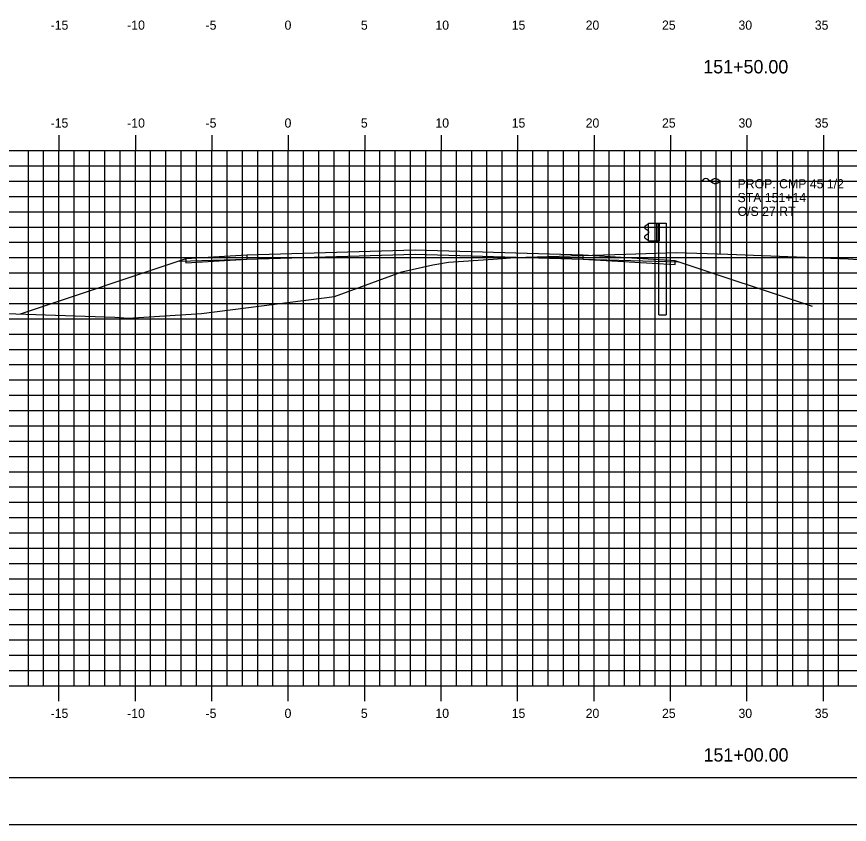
# Model space of a CAD drawing. Extents: x 850598 to 870284, y 366541 to 366651.
# Drawn here: x 851520.2 to 851574.6, y 366541.2 to 366594 of the extents above; entities that cross this region are included whole.
import ezdxf

# ---------------------------------------------------------------- set-up
doc = ezdxf.new("R2010")
doc.units = 0
for name, color, linetype in [('BORDER', 7, 'Continuous'), ('D_Guardrail_Beam_Rt', 7, 'Continuous'), ('D_Utilities_Pole_Joint', 7, 'Continuous'), ('H_V ANNOTATION', 7, 'Continuous'), ('MAJOR', 7, 'Continuous'), ('MINOR', 7, 'Continuous'), ('PLOT BOUNDARY', 7, 'Continuous'), ('S_Roadway_Centerline', 7, 'Continuous'), ('S_Utilities_Pole_Joint', 7, 'Continuous'), ('TEMPLATE', 7, 'Continuous')]:
    doc.layers.add(name, color=color, linetype=linetype)

msp = doc.modelspace()

# ---------------------------------------------------------------- linework, layer by layer
at = {"layer": 'BORDER'}
msp.add_line((851492.923, 366544.225), (851652.923, 366544.225), dxfattribs=at)
at = {"layer": 'D_Guardrail_Beam_Rt'}
for p, q in [((851561.404, 366580.376), (851561.26, 366580.277)), ((851561.26, 366580.133), (851561.456, 366579.997)), ((851561.494, 366580.396), (851561.421, 366580.383)), ((851561.494, 366580.471), (851562.181, 366580.471)), ((851561.494, 366579.304), (851561.494, 366580.471)), ((851562.015, 366580.471), (851562.015, 366579.304)), ((851562.119, 366580.471), (851562.119, 366579.304)), ((851562.181, 366580.471), (851562.652, 366580.471)), ((851562.181, 366580.471), (851562.181, 366579.304)), ((851562.652, 366580.471), (851562.652, 366574.471)), ((851561.456, 366579.777), (851561.26, 366579.641)), ((851561.26, 366579.498), (851561.404, 366579.398)), ((851561.49, 366579.933), (851561.49, 366579.842)), ((851561.421, 366579.391), (851561.494, 366579.378)), ((851562.181, 366579.304), (851561.494, 366579.304)), ((851562.161, 366574.471), (851562.161, 366579.304)), ((851562.161, 366574.471), (851562.652, 366574.471))]:
    msp.add_line(p, q, dxfattribs=at)
for centre, major_axis, start_param, end_param in [((851561.311, 366580.205), (-0.0877, 0), 5.323254, 7.243116), ((851561.428, 366580.343), (-0.0417, 0), 4.886922, 5.323254), ((851561.411, 366579.933), (0.0789, 0), 0, 0.959931), ((851561.311, 366579.57), (-0.0877, 0), 5.323254, 7.243116), ((851561.411, 366579.842), (0.0789, 0), 5.323254, 6.283185), ((851561.428, 366579.432), (-0.0417, 0), 0.959931, 1.396263)]:
    msp.add_ellipse(centre, major_axis=major_axis, ratio=0.995501, start_param=start_param, end_param=end_param, dxfattribs=at)
at = {"layer": 'D_Utilities_Pole_Joint'}
for p, q in [((851564.923, 366583.226), (851565.079, 366583.336)), ((851565.392, 366583.336), (851565.548, 366583.226)), ((851565.704, 366583.336), (851565.548, 366583.226)), ((851566.173, 366583.226), (851566.017, 366583.336)), ((851564.923, 366578.468), (851564.923, 366583.226)), ((851565.548, 366583.226), (851565.704, 366583.115)), ((851566.017, 366583.115), (851566.173, 366583.226)), ((851566.173, 366578.468), (851566.173, 366583.226))]:
    msp.add_line(p, q, dxfattribs=at)
for centre, start, end in [((851565.235, 366583.116), 90, 125.2644), ((851565.235, 366583.116), 54.7356, 90), ((851565.86, 366583.116), 90, 125.2644), ((851565.86, 366583.116), 54.7356, 90), ((851565.86, 366583.336), 234.7356, 270), ((851565.86, 366583.336), 270, 305.2644)]:
    msp.add_arc(centre, 0.271, start, end, dxfattribs=at)
at = {"layer": 'MAJOR'}
for p, q in [((851522.923, 366586.227), (851522.923, 366585.225)), ((851522.923, 366586.227), (851522.923, 366585.225)), ((851527.923, 366586.227), (851527.923, 366585.225)), ((851527.923, 366586.227), (851527.923, 366585.225)), ((851532.923, 366586.227), (851532.923, 366585.225)), ((851532.923, 366586.227), (851532.923, 366585.225)), ((851537.923, 366586.227), (851537.923, 366585.225)), ((851537.923, 366586.227), (851537.923, 366585.225)), ((851542.923, 366586.227), (851542.923, 366585.225)), ((851542.923, 366586.227), (851542.923, 366585.225)), ((851547.923, 366586.227), (851547.923, 366585.225)), ((851547.923, 366586.227), (851547.923, 366585.225)), ((851552.923, 366586.227), (851552.923, 366585.225)), ((851552.923, 366586.227), (851552.923, 366585.225)), ((851557.923, 366586.227), (851557.923, 366585.225)), ((851557.923, 366586.227), (851557.923, 366585.225)), ((851562.923, 366586.227), (851562.923, 366585.225)), ((851562.923, 366586.227), (851562.923, 366585.225)), ((851567.923, 366586.227), (851567.923, 366585.225)), ((851567.923, 366586.227), (851567.923, 366585.225)), ((851572.923, 366586.227), (851572.923, 366585.225)), ((851572.923, 366586.227), (851572.923, 366585.225)), ((851497.923, 366585.225), (851637.923, 366585.225)), ((851497.923, 366585.225), (851637.923, 366585.225)), ((851497.923, 366585.225), (851637.923, 366585.225)), ((851497.923, 366585.225), (851637.923, 366585.225)), ((851522.923, 366550.225), (851522.923, 366585.225)), ((851522.923, 366550.225), (851522.923, 366585.225)), ((851527.923, 366550.225), (851527.923, 366585.225)), ((851527.923, 366550.225), (851527.923, 366585.225)), ((851532.923, 366550.225), (851532.923, 366585.225)), ((851532.923, 366550.225), (851532.923, 366585.225)), ((851537.923, 366550.225), (851537.923, 366585.225)), ((851537.923, 366550.225), (851537.923, 366585.225)), ((851542.923, 366550.225), (851542.923, 366585.225)), ((851542.923, 366550.225), (851542.923, 366585.225)), ((851547.923, 366550.225), (851547.923, 366585.225)), ((851547.923, 366550.225), (851547.923, 366585.225)), ((851552.923, 366550.225), (851552.923, 366585.225)), ((851552.923, 366550.225), (851552.923, 366585.225)), ((851557.923, 366550.225), (851557.923, 366585.225)), ((851557.923, 366550.225), (851557.923, 366585.225)), ((851562.923, 366550.225), (851562.923, 366585.225)), ((851562.923, 366550.225), (851562.923, 366585.225)), ((851567.923, 366550.225), (851567.923, 366585.225)), ((851567.923, 366550.225), (851567.923, 366585.225)), ((851572.923, 366550.225), (851572.923, 366585.225)), ((851572.923, 366550.225), (851572.923, 366585.225)), ((851497.923, 366580.225), (851637.923, 366580.225)), ((851497.923, 366580.225), (851637.923, 366580.225)), ((851497.923, 366575.225), (851637.923, 366575.225)), ((851497.923, 366575.225), (851637.923, 366575.225)), ((851497.923, 366570.225), (851637.923, 366570.225)), ((851497.923, 366570.225), (851637.923, 366570.225)), ((851497.923, 366565.225), (851637.923, 366565.225)), ((851497.923, 366565.225), (851637.923, 366565.225)), ((851497.923, 366560.225), (851637.923, 366560.225)), ((851497.923, 366560.225), (851637.923, 366560.225)), ((851497.923, 366555.225), (851637.923, 366555.225)), ((851497.923, 366555.225), (851637.923, 366555.225)), ((851497.923, 366550.225), (851637.923, 366550.225)), ((851497.923, 366550.225), (851637.923, 366550.225)), ((851497.923, 366550.225), (851637.923, 366550.225)), ((851497.923, 366550.225), (851637.923, 366550.225)), ((851522.923, 366549.223), (851522.923, 366550.225)), ((851522.923, 366549.223), (851522.923, 366550.225)), ((851527.923, 366549.223), (851527.923, 366550.225)), ((851527.923, 366549.223), (851527.923, 366550.225)), ((851532.923, 366549.223), (851532.923, 366550.225)), ((851532.923, 366549.223), (851532.923, 366550.225)), ((851537.923, 366549.223), (851537.923, 366550.225)), ((851537.923, 366549.223), (851537.923, 366550.225)), ((851542.923, 366549.223), (851542.923, 366550.225)), ((851542.923, 366549.223), (851542.923, 366550.225)), ((851547.923, 366549.223), (851547.923, 366550.225)), ((851547.923, 366549.223), (851547.923, 366550.225)), ((851552.923, 366549.223), (851552.923, 366550.225)), ((851552.923, 366549.223), (851552.923, 366550.225)), ((851557.923, 366549.223), (851557.923, 366550.225)), ((851557.923, 366549.223), (851557.923, 366550.225)), ((851562.923, 366549.223), (851562.923, 366550.225)), ((851562.923, 366549.223), (851562.923, 366550.225)), ((851567.923, 366549.223), (851567.923, 366550.225)), ((851567.923, 366549.223), (851567.923, 366550.225)), ((851572.923, 366549.223), (851572.923, 366550.225)), ((851572.923, 366549.223), (851572.923, 366550.225))]:
    msp.add_line(p, q, dxfattribs=at)
at = {"layer": 'MINOR'}
for p, q in [((851520.923, 366550.225), (851520.923, 366585.225)), ((851520.923, 366550.225), (851520.923, 366585.225)), ((851521.923, 366550.225), (851521.923, 366585.225)), ((851521.923, 366550.225), (851521.923, 366585.225)), ((851523.923, 366550.225), (851523.923, 366585.225)), ((851523.923, 366550.225), (851523.923, 366585.225)), ((851524.923, 366550.225), (851524.923, 366585.225)), ((851524.923, 366550.225), (851524.923, 366585.225)), ((851525.923, 366550.225), (851525.923, 366585.225)), ((851525.923, 366550.225), (851525.923, 366585.225)), ((851526.923, 366550.225), (851526.923, 366585.225)), ((851526.923, 366550.225), (851526.923, 366585.225)), ((851528.923, 366550.225), (851528.923, 366585.225)), ((851528.923, 366550.225), (851528.923, 366585.225)), ((851529.923, 366550.225), (851529.923, 366585.225)), ((851529.923, 366550.225), (851529.923, 366585.225)), ((851530.923, 366550.225), (851530.923, 366585.225)), ((851530.923, 366550.225), (851530.923, 366585.225)), ((851531.923, 366550.225), (851531.923, 366585.225)), ((851531.923, 366550.225), (851531.923, 366585.225)), ((851533.923, 366550.225), (851533.923, 366585.225)), ((851533.923, 366550.225), (851533.923, 366585.225)), ((851534.923, 366550.225), (851534.923, 366585.225)), ((851534.923, 366550.225), (851534.923, 366585.225)), ((851535.923, 366550.225), (851535.923, 366585.225)), ((851535.923, 366550.225), (851535.923, 366585.225)), ((851536.923, 366550.225), (851536.923, 366585.225)), ((851536.923, 366550.225), (851536.923, 366585.225)), ((851538.923, 366550.225), (851538.923, 366585.225)), ((851538.923, 366550.225), (851538.923, 366585.225)), ((851539.923, 366550.225), (851539.923, 366585.225)), ((851539.923, 366550.225), (851539.923, 366585.225)), ((851540.923, 366550.225), (851540.923, 366585.225)), ((851540.923, 366550.225), (851540.923, 366585.225)), ((851541.923, 366550.225), (851541.923, 366585.225)), ((851541.923, 366550.225), (851541.923, 366585.225)), ((851543.923, 366550.225), (851543.923, 366585.225)), ((851543.923, 366550.225), (851543.923, 366585.225)), ((851544.923, 366550.225), (851544.923, 366585.225)), ((851544.923, 366550.225), (851544.923, 366585.225)), ((851545.923, 366550.225), (851545.923, 366585.225)), ((851545.923, 366550.225), (851545.923, 366585.225)), ((851546.923, 366550.225), (851546.923, 366585.225)), ((851546.923, 366550.225), (851546.923, 366585.225)), ((851548.923, 366550.225), (851548.923, 366585.225)), ((851548.923, 366550.225), (851548.923, 366585.225)), ((851549.923, 366550.225), (851549.923, 366585.225)), ((851549.923, 366550.225), (851549.923, 366585.225)), ((851550.923, 366550.225), (851550.923, 366585.225)), ((851550.923, 366550.225), (851550.923, 366585.225)), ((851551.923, 366550.225), (851551.923, 366585.225)), ((851551.923, 366550.225), (851551.923, 366585.225)), ((851553.923, 366550.225), (851553.923, 366585.225)), ((851553.923, 366550.225), (851553.923, 366585.225)), ((851554.923, 366550.225), (851554.923, 366585.225)), ((851554.923, 366550.225), (851554.923, 366585.225)), ((851555.923, 366550.225), (851555.923, 366585.225)), ((851555.923, 366550.225), (851555.923, 366585.225)), ((851556.923, 366550.225), (851556.923, 366585.225)), ((851556.923, 366550.225), (851556.923, 366585.225)), ((851558.923, 366550.225), (851558.923, 366585.225)), ((851558.923, 366550.225), (851558.923, 366585.225)), ((851559.923, 366550.225), (851559.923, 366585.225)), ((851559.923, 366550.225), (851559.923, 366585.225)), ((851560.923, 366550.225), (851560.923, 366585.225)), ((851560.923, 366550.225), (851560.923, 366585.225)), ((851561.923, 366550.225), (851561.923, 366585.225)), ((851561.923, 366550.225), (851561.923, 366585.225)), ((851563.923, 366550.225), (851563.923, 366585.225)), ((851563.923, 366550.225), (851563.923, 366585.225)), ((851564.923, 366550.225), (851564.923, 366585.225)), ((851564.923, 366550.225), (851564.923, 366585.225)), ((851565.923, 366550.225), (851565.923, 366585.225)), ((851565.923, 366550.225), (851565.923, 366585.225)), ((851566.923, 366550.225), (851566.923, 366585.225)), ((851566.923, 366550.225), (851566.923, 366585.225)), ((851568.923, 366550.225), (851568.923, 366585.225)), ((851568.923, 366550.225), (851568.923, 366585.225)), ((851569.923, 366550.225), (851569.923, 366585.225)), ((851569.923, 366550.225), (851569.923, 366585.225)), ((851570.923, 366550.225), (851570.923, 366585.225)), ((851570.923, 366550.225), (851570.923, 366585.225)), ((851571.923, 366550.225), (851571.923, 366585.225)), ((851571.923, 366550.225), (851571.923, 366585.225)), ((851573.923, 366550.225), (851573.923, 366585.225)), ((851573.923, 366550.225), (851573.923, 366585.225)), ((851497.923, 366584.225), (851637.923, 366584.225)), ((851497.923, 366584.225), (851637.923, 366584.225)), ((851497.923, 366583.225), (851637.923, 366583.225)), ((851497.923, 366583.225), (851637.923, 366583.225)), ((851497.923, 366582.225), (851637.923, 366582.225)), ((851497.923, 366582.225), (851637.923, 366582.225)), ((851497.923, 366581.225), (851637.923, 366581.225)), ((851497.923, 366581.225), (851637.923, 366581.225)), ((851497.923, 366579.225), (851637.923, 366579.225)), ((851497.923, 366579.225), (851637.923, 366579.225)), ((851497.923, 366578.225), (851637.923, 366578.225)), ((851497.923, 366578.225), (851637.923, 366578.225)), ((851497.923, 366577.225), (851637.923, 366577.225)), ((851497.923, 366577.225), (851637.923, 366577.225)), ((851497.923, 366576.225), (851637.923, 366576.225)), ((851497.923, 366576.225), (851637.923, 366576.225)), ((851497.923, 366574.225), (851637.923, 366574.225)), ((851497.923, 366574.225), (851637.923, 366574.225)), ((851497.923, 366573.225), (851637.923, 366573.225)), ((851497.923, 366573.225), (851637.923, 366573.225)), ((851497.923, 366572.225), (851637.923, 366572.225)), ((851497.923, 366572.225), (851637.923, 366572.225)), ((851497.923, 366571.225), (851637.923, 366571.225)), ((851497.923, 366571.225), (851637.923, 366571.225)), ((851497.923, 366569.225), (851637.923, 366569.225)), ((851497.923, 366569.225), (851637.923, 366569.225)), ((851497.923, 366568.225), (851637.923, 366568.225)), ((851497.923, 366568.225), (851637.923, 366568.225)), ((851497.923, 366567.225), (851637.923, 366567.225)), ((851497.923, 366567.225), (851637.923, 366567.225)), ((851497.923, 366566.225), (851637.923, 366566.225)), ((851497.923, 366566.225), (851637.923, 366566.225)), ((851497.923, 366564.225), (851637.923, 366564.225)), ((851497.923, 366564.225), (851637.923, 366564.225)), ((851497.923, 366563.225), (851637.923, 366563.225)), ((851497.923, 366563.225), (851637.923, 366563.225)), ((851497.923, 366562.225), (851637.923, 366562.225)), ((851497.923, 366562.225), (851637.923, 366562.225)), ((851497.923, 366561.225), (851637.923, 366561.225)), ((851497.923, 366561.225), (851637.923, 366561.225)), ((851497.923, 366559.225), (851637.923, 366559.225)), ((851497.923, 366559.225), (851637.923, 366559.225)), ((851497.923, 366558.225), (851637.923, 366558.225)), ((851497.923, 366558.225), (851637.923, 366558.225)), ((851497.923, 366557.225), (851637.923, 366557.225)), ((851497.923, 366557.225), (851637.923, 366557.225)), ((851497.923, 366556.225), (851637.923, 366556.225)), ((851497.923, 366556.225), (851637.923, 366556.225)), ((851497.923, 366554.225), (851637.923, 366554.225)), ((851497.923, 366554.225), (851637.923, 366554.225)), ((851497.923, 366553.225), (851637.923, 366553.225)), ((851497.923, 366553.225), (851637.923, 366553.225)), ((851497.923, 366552.225), (851637.923, 366552.225)), ((851497.923, 366552.225), (851637.923, 366552.225)), ((851497.923, 366551.225), (851637.923, 366551.225)), ((851497.923, 366551.225), (851637.923, 366551.225))]:
    msp.add_line(p, q, dxfattribs=at)
at = {"layer": 'PLOT BOUNDARY'}
msp.add_lwpolyline([(851484.83, 366541.166), (851654.83, 366541.166), (851654.83, 366651.166), (851484.83, 366651.166)], close=True, dxfattribs=at)
at = {"layer": 'S_Roadway_Centerline'}
msp.add_lwpolyline([(851497.923, 366574.597), (851505.393, 366574.36), (851516.174, 366574.416), (851518.795, 366574.58), (851526.581, 366574.324), (851527.454, 366574.27), (851532.256, 366574.565), (851540.955, 366575.69), (851542.733, 366576.33), (851545.349, 366577.301), (851547.37, 366577.758), (851548.401, 366577.927), (851551.329, 366578.124), (851552.744, 366578.223), (851560.012, 366578.453), (851563.291, 366578.568), (851566.684, 366578.438), (851574.548, 366578.145), (851577.936, 366577.917)], dxfattribs=at)
at = {"layer": 'TEMPLATE'}
for points in [[(851572.223, 366575.017), (851563.223, 366578.017), (851557.223, 366578.377), (851546.223, 366578.707), (851535.223, 366578.377), (851531.223, 366578.137), (851520.393, 366574.527)], [(851530.795, 366577.994), (851535.223, 366578.127), (851546.223, 366578.457), (851557.223, 366578.127), (851563.454, 366577.94)], [(851535.223, 366578.377), (851535.223, 366578.127), (851546.223, 366578.457), (851557.223, 366578.127), (851557.223, 366578.377)], [(851531.223, 366578.137), (851531.223, 366577.887), (851535.223, 366578.127)], [(851557.223, 366578.127), (851563.223, 366577.767), (851563.223, 366578.017)]]:
    msp.add_lwpolyline(points, dxfattribs=at)

# ---------------------------------------------------------------- texts
at = {"layer": 'H_V ANNOTATION'}
for s, height, p in [('-15', 0.6, (851522.38, 366593.125)), ('-10', 0.6, (851527.388, 366593.125)), ('-5', 0.6, (851532.514, 366593.125)), ('0', 0.6, (851537.682, 366593.125)), ('5', 0.6, (851542.674, 366593.125)), ('10', 0.6, (851547.548, 366593.125)), ('15', 0.6, (851552.54, 366593.125)), ('20', 0.6, (851557.377, 366593.125)), ('25', 0.6, (851562.369, 366593.125)), ('30', 0.6, (851567.372, 366593.125)), ('35', 0.6, (851572.364, 366593.125)), ('151+50.00', 0.875, (851565.067, 366590.268)), ('-15', 0.6, (851522.38, 366586.725)), ('-10', 0.6, (851527.388, 366586.725)), ('-5', 0.6, (851532.514, 366586.725)), ('0', 0.6, (851537.682, 366586.725)), ('5', 0.6, (851542.674, 366586.725)), ('10', 0.6, (851547.548, 366586.725)), ('15', 0.6, (851552.54, 366586.725)), ('20', 0.6, (851557.377, 366586.725)), ('25', 0.6, (851562.369, 366586.725)), ('30', 0.6, (851567.372, 366586.725)), ('35', 0.6, (851572.364, 366586.725)), ('-15', 0.6, (851522.38, 366548.125)), ('-10', 0.6, (851527.388, 366548.125)), ('-5', 0.6, (851532.514, 366548.125)), ('0', 0.6, (851537.682, 366548.125)), ('5', 0.6, (851542.674, 366548.125)), ('10', 0.6, (851547.548, 366548.125)), ('15', 0.6, (851552.54, 366548.125)), ('20', 0.6, (851557.377, 366548.125)), ('25', 0.6, (851562.369, 366548.125)), ('30', 0.6, (851567.372, 366548.125)), ('35', 0.6, (851572.364, 366548.125)), ('151+00.00', 0.875, (851565.083, 366545.268))]:
    msp.add_text(s, height=height, dxfattribs=at).set_placement(p)
at = {"layer": 'S_Utilities_Pole_Joint'}
for s, p in [('PROP. CMP 45 1/2', (851567.313, 366582.75)), ('STA 151+14', (851567.313, 366581.85)), ('O/S 27 RT', (851567.313, 366580.95))]:
    msp.add_text(s, height=0.6, dxfattribs=at).set_placement(p)

doc.saveas('drawing.dxf')
